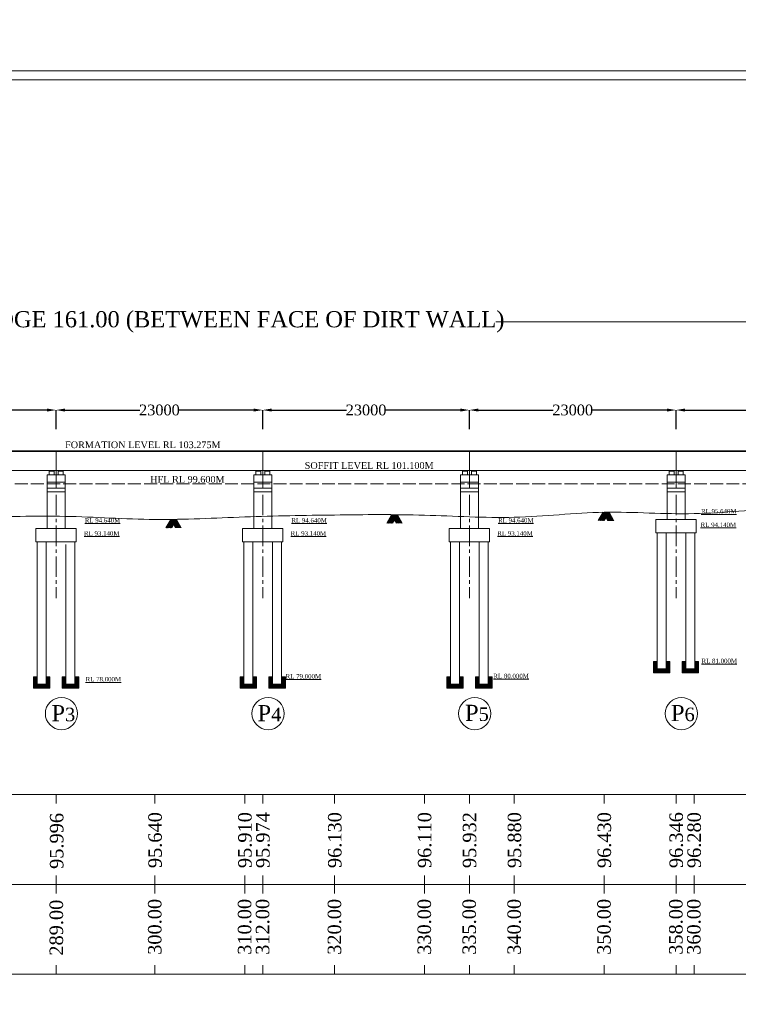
# Model space of a CAD drawing. Header units: millimetres. Extents: x -20950785 to 389010297, y -11535949 to 14056629.
# Tile 285 of 654: x 13468302 to 13548281, y -376537 to -266919. Entities that reach past the tile are written whole.
import ezdxf

# ---------------------------------------------------------------- set-up
doc = ezdxf.new("R2010")
doc.units = ezdxf.units.MM
doc.header["$LTSCALE"] = 60
doc.header["$MEASUREMENT"] = 0
doc.linetypes.add('ACAD_ISO02W100', pattern=[15, 12, -3])
doc.linetypes.add('CENTER2', pattern=[28.575, 19.05, -3.175, 3.175, -3.175])
doc.dimstyles.get("Standard").update_dxf_attribs({"dimtxt": 400, "dimasz": 215, "dimexe": 0.18, "dimexo": 0.0625, "dimgap": 0.09, "dimtad": 0, "dimtih": 1, "dimtoh": 1, "dimdec": 0, "dimzin": 4, "dimdsep": 46, "dimtxsty": 'Standard', "dimblk": 'OPEN90', "dimcen": 0, "dimadec": 0, "dimazin": 1, "dimtfac": 1, "dimtdec": 0, "dimtix": 1, "dimtofl": 0, "dimtmove": 0, "dimatfit": 3, "dimldrblk": 'OPEN30', "dimfxl": 1, "dimtolj": 1, "dimtzin": 0, "dimarcsym": 0})

# ---------------------------------------------------------------- blocks, each defined once
blk = doc.blocks.new('*D2091')
at = {"color": 0, "linetype": 'Continuous', "lineweight": -2, "ltscale": 2, "transparency": 16777216}
for p, q in [((13403353, -312496), (13403353, -300558)), ((13564353, -312741), (13564353, -300558))]:
    blk.add_line(p, q, dxfattribs=at)
at = {"color": 0, "linetype": 'Continuous', "lineweight": 0, "ltscale": 2, "transparency": 16777216}
for p, q in [((13405353, -300558), (13446396, -300558)), ((13562353, -300558), (13521309, -300558))]:
    blk.add_line(p, q, dxfattribs=at)
at = {"color": 0, "linetype": 'Continuous', "lineweight": 9, "ltscale": 2, "transparency": 16777216}
for points in [[(13405353, -300225), (13405353, -300892), (13403353, -300558)], [(13562353, -300225), (13562353, -300892), (13564353, -300558)]]:
    blk.add_solid(points, dxfattribs=at)
at = {"layer": 'Defpoints', "color": 0, "linetype": 'Continuous', "lineweight": 9, "ltscale": 2, "transparency": 16777216}
for p in [(13564353, -300558), (13403353, -312496), (13564353, -312741)]:
    blk.add_point(p, dxfattribs=at)
at = {"color": 0, "linetype": 'Continuous', "lineweight": 9, "ltscale": 2, "transparency": 16777216, "insert": (13483853, -300558), "char_height": 2000, "attachment_point": 5}
blk.add_mtext('\\A1;{\\fTimes New Roman|b0|i0|c0|p18;\\H0.9x;\\C256;LENGTH OF BRIDGE 161.00 (BETWEEN FACE OF DIRT WALL)}', dxfattribs=at)
blk = doc.blocks.new('*D2094')
at = {"color": 0, "linetype": 'Continuous', "lineweight": -2, "ltscale": 2, "transparency": 16777216}
for p, q in [((13449353, -312496), (13449353, -310378)), ((13450353, -310378), (13458688, -310378)), ((13471353, -310378), (13463017, -310378)), ((13472353, -311845), (13472353, -310378))]:
    blk.add_line(p, q, dxfattribs=at)
at = {"color": 0, "linetype": 'Continuous', "lineweight": 9, "ltscale": 2, "transparency": 16777216}
for points in [[(13450353, -310212), (13450353, -310545), (13449353, -310378)], [(13471353, -310212), (13471353, -310545), (13472353, -310378)]]:
    blk.add_solid(points, dxfattribs=at)
at = {"layer": 'Defpoints', "color": 0, "linetype": 'Continuous', "lineweight": 9, "ltscale": 2, "transparency": 16777216}
for p in [(13472353, -310378), (13472353, -311845), (13449353, -312496)]:
    blk.add_point(p, dxfattribs=at)
at = {"color": 0, "linetype": 'Continuous', "lineweight": 9, "ltscale": 2, "transparency": 16777216, "insert": (13460853, -310378), "char_height": 1000, "attachment_point": 5}
blk.add_mtext('\\A1;{\\fTimes New Roman|b0|i0|c0|p18;\\H1.2x;\\C256;23000 }', dxfattribs=at)
blk = doc.blocks.new('*D2095')
at = {"color": 0, "linetype": 'Continuous', "lineweight": -2, "ltscale": 2, "transparency": 16777216}
for p, q in [((13472353, -312496), (13472353, -310378)), ((13473353, -310378), (13481688, -310378)), ((13494353, -310378), (13486017, -310378)), ((13495353, -311845), (13495353, -310378))]:
    blk.add_line(p, q, dxfattribs=at)
at = {"color": 0, "linetype": 'Continuous', "lineweight": 9, "ltscale": 2, "transparency": 16777216}
for points in [[(13473353, -310212), (13473353, -310545), (13472353, -310378)], [(13494353, -310212), (13494353, -310545), (13495353, -310378)]]:
    blk.add_solid(points, dxfattribs=at)
at = {"layer": 'Defpoints', "color": 0, "linetype": 'Continuous', "lineweight": 9, "ltscale": 2, "transparency": 16777216}
for p in [(13495353, -310378), (13495353, -311845), (13472353, -312496)]:
    blk.add_point(p, dxfattribs=at)
at = {"color": 0, "linetype": 'Continuous', "lineweight": 9, "ltscale": 2, "transparency": 16777216, "insert": (13483853, -310378), "char_height": 1000, "attachment_point": 5}
blk.add_mtext('\\A1;{\\fTimes New Roman|b0|i0|c0|p18;\\H1.2x;\\C256;23000 }', dxfattribs=at)
blk = doc.blocks.new('*D2096')
at = {"color": 0, "linetype": 'Continuous', "lineweight": -2, "ltscale": 2, "transparency": 16777216}
for p, q in [((13495353, -312496), (13495353, -310378)), ((13496353, -310378), (13504688, -310378)), ((13517353, -310378), (13509017, -310378)), ((13518353, -311845), (13518353, -310378))]:
    blk.add_line(p, q, dxfattribs=at)
at = {"color": 0, "linetype": 'Continuous', "lineweight": 9, "ltscale": 2, "transparency": 16777216}
for points in [[(13496353, -310212), (13496353, -310545), (13495353, -310378)], [(13517353, -310212), (13517353, -310545), (13518353, -310378)]]:
    blk.add_solid(points, dxfattribs=at)
at = {"layer": 'Defpoints', "color": 0, "linetype": 'Continuous', "lineweight": 9, "ltscale": 2, "transparency": 16777216}
for p in [(13518353, -310378), (13518353, -311845), (13495353, -312496)]:
    blk.add_point(p, dxfattribs=at)
at = {"color": 0, "linetype": 'Continuous', "lineweight": 9, "ltscale": 2, "transparency": 16777216, "insert": (13506853, -310378), "char_height": 1000, "attachment_point": 5}
blk.add_mtext('\\A1;{\\fTimes New Roman|b0|i0|c0|p18;\\H1.2x;\\C256;23000 }', dxfattribs=at)
blk = doc.blocks.new('*D2097')
at = {"color": 0, "linetype": 'Continuous', "lineweight": -2, "ltscale": 2, "transparency": 16777216}
for p, q in [((13518353, -312496), (13518353, -310378)), ((13519353, -310378), (13527688, -310378)), ((13540353, -310378), (13532017, -310378)), ((13541353, -311845), (13541353, -310378))]:
    blk.add_line(p, q, dxfattribs=at)
at = {"color": 0, "linetype": 'Continuous', "lineweight": 9, "ltscale": 2, "transparency": 16777216}
for points in [[(13519353, -310212), (13519353, -310545), (13518353, -310378)], [(13540353, -310212), (13540353, -310545), (13541353, -310378)]]:
    blk.add_solid(points, dxfattribs=at)
at = {"layer": 'Defpoints', "color": 0, "linetype": 'Continuous', "lineweight": 9, "ltscale": 2, "transparency": 16777216}
for p in [(13541353, -310378), (13541353, -311845), (13518353, -312496)]:
    blk.add_point(p, dxfattribs=at)
at = {"color": 0, "linetype": 'Continuous', "lineweight": 9, "ltscale": 2, "transparency": 16777216, "insert": (13529853, -310378), "char_height": 1000, "attachment_point": 5}
blk.add_mtext('\\A1;{\\fTimes New Roman|b0|i0|c0|p18;\\H1.2x;\\C256;23000 }', dxfattribs=at)
blk = doc.blocks.new('*D2098')
at = {"color": 0, "linetype": 'Continuous', "lineweight": -2, "ltscale": 2, "transparency": 16777216}
for p, q in [((13541353, -312496), (13541353, -310378)), ((13542353, -310378), (13550688, -310378)), ((13563353, -310378), (13555017, -310378)), ((13564353, -311845), (13564353, -310378))]:
    blk.add_line(p, q, dxfattribs=at)
at = {"color": 0, "linetype": 'Continuous', "lineweight": 9, "ltscale": 2, "transparency": 16777216}
for points in [[(13542353, -310212), (13542353, -310545), (13541353, -310378)], [(13563353, -310212), (13563353, -310545), (13564353, -310378)]]:
    blk.add_solid(points, dxfattribs=at)
at = {"layer": 'Defpoints', "color": 0, "linetype": 'Continuous', "lineweight": 9, "ltscale": 2, "transparency": 16777216}
for p in [(13564353, -310378), (13564353, -311845), (13541353, -312496)]:
    blk.add_point(p, dxfattribs=at)
at = {"color": 0, "linetype": 'Continuous', "lineweight": 9, "ltscale": 2, "transparency": 16777216, "insert": (13552853, -310378), "char_height": 1000, "attachment_point": 5}
blk.add_mtext('\\A1;{\\fTimes New Roman|b0|i0|c0|p18;\\H1.2x;\\C256;23000 }', dxfattribs=at)

msp = doc.modelspace()

# ---------------------------------------------------------------- hatches: boundary and pattern name
at = {"linetype": 'Continuous', "lineweight": 9, "ltscale": 2}
h = msp.add_hatch(dxfattribs=at)
h.set_pattern_fill('ANSI31')
h.set_pattern_definition([(45, (3124237.55397, 750314.4609), (-0.0883883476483, 0.0883883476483), [])])
h.paths.add_polyline_path([(13472027.55, -317092.47), (13471677.55, -317092.47), (13471677.55, -317172.47), (13472027.55, -317172.47)])
h = msp.add_hatch(dxfattribs=at)
h.set_pattern_fill('ANSI31')
h.set_pattern_definition([(45, (3125237.55397, 750314.4609), (-0.0883883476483, 0.0883883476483), [])])
h.paths.add_polyline_path([(13473027.55, -317092.47), (13472677.55, -317092.47), (13472677.55, -317172.47), (13473027.55, -317172.47)])
h = msp.add_hatch(dxfattribs=at)
h.set_pattern_fill('ANSI31')
h.set_pattern_definition([(45, (3147237.55397, 750314.4609), (-0.0883883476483, 0.0883883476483), [])])
h.paths.add_polyline_path([(13495027.55, -317092.47), (13494677.55, -317092.47), (13494677.55, -317172.47), (13495027.55, -317172.47)])
h = msp.add_hatch(dxfattribs=at)
h.set_pattern_fill('ANSI31')
h.set_pattern_definition([(45, (3148237.55397, 750314.4609), (-0.0883883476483, 0.0883883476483), [])])
h.paths.add_polyline_path([(13496027.55, -317092.47), (13495677.55, -317092.47), (13495677.55, -317172.47), (13496027.55, -317172.47)])
h = msp.add_hatch(dxfattribs=at)
h.set_pattern_fill('ANSI31')
h.set_pattern_definition([(45, (3170237.55397, 750314.4609), (-0.0883883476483, 0.0883883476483), [])])
h.paths.add_polyline_path([(13518027.55, -317092.47), (13517677.55, -317092.47), (13517677.55, -317172.47), (13518027.55, -317172.47)])
h = msp.add_hatch(dxfattribs=at)
h.set_pattern_fill('ANSI31')
h.set_pattern_definition([(45, (3171237.55397, 750314.4609), (-0.0883883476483, 0.0883883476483), [])])
h.paths.add_polyline_path([(13519027.55, -317092.47), (13518677.55, -317092.47), (13518677.55, -317172.47), (13519027.55, -317172.47)])
h = msp.add_hatch(dxfattribs=at)
h.set_pattern_fill('ANSI31')
h.set_pattern_definition([(45, (3193237.55397, 750314.4609), (-0.0883883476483, 0.0883883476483), [])])
h.paths.add_polyline_path([(13541027.55, -317092.47), (13540677.55, -317092.47), (13540677.55, -317172.47), (13541027.55, -317172.47)])
h = msp.add_hatch(dxfattribs=at)
h.set_pattern_fill('ANSI31')
h.set_pattern_definition([(45, (3194237.55397, 750314.4609), (-0.0883883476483, 0.0883883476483), [])])
h.paths.add_polyline_path([(13542027.55, -317092.47), (13541677.55, -317092.47), (13541677.55, -317172.47), (13542027.55, -317172.47)])
h = msp.add_hatch(dxfattribs=at)
h.set_pattern_fill('GOST_GROUND', scale=8.333333)
h.set_pattern_definition([(45, (7939250.285, -161826.284), (117.8511297, 0), [166.666666]), (45, (7939275.285, -161826.284), (117.8511297, 0), [166.666666]), (45, (7939300.285, -161826.284), (117.8511297, 0), [166.666666])])
h.paths.add_polyline_path([(13539252.55, -338377.5), (13538835.89, -338377.5), (13538835.89, -339627.5), (13540669.22, -339627.5), (13540669.22, -338377.5), (13540252.55, -338377.5), (13540252.55, -339210.83), (13539252.55, -339210.83)])
h = msp.add_hatch(dxfattribs=at)
h.set_pattern_fill('GOST_GROUND', scale=8.333333)
h.set_pattern_definition([(45, (7942450.285, -161826.284), (117.8511297, 0), [166.666666]), (45, (7942475.285, -161826.284), (117.8511297, 0), [166.666666]), (45, (7942500.285, -161826.284), (117.8511297, 0), [166.666666])])
h.paths.add_polyline_path([(13542452.55, -338377.5), (13542035.89, -338377.5), (13542035.89, -339627.5), (13543869.22, -339627.5), (13543869.22, -338377.5), (13543452.55, -338377.5), (13543452.55, -339210.83), (13542452.55, -339210.83)])
h = msp.add_hatch(dxfattribs=at)
h.set_pattern_fill('GOST_GROUND', scale=8.333333)
h.set_pattern_definition([(45, (7870250.285, -163526.284), (117.8511297, 0), [166.666666]), (45, (7870275.285, -163526.284), (117.8511297, 0), [166.666666]), (45, (7870300.285, -163526.284), (117.8511297, 0), [166.666666])])
h.paths.add_polyline_path([(13470252.55, -340077.5), (13469835.89, -340077.5), (13469835.89, -341327.5), (13471669.22, -341327.5), (13471669.22, -340077.5), (13471252.55, -340077.5), (13471252.55, -340910.83), (13470252.55, -340910.83)])
h = msp.add_hatch(dxfattribs=at)
h.set_pattern_fill('GOST_GROUND', scale=8.333333)
h.set_pattern_definition([(45, (7873450.285, -163526.284), (117.8511297, 0), [166.666666]), (45, (7873475.285, -163526.284), (117.8511297, 0), [166.666666]), (45, (7873500.285, -163526.284), (117.8511297, 0), [166.666666])])
h.paths.add_polyline_path([(13473452.55, -340077.5), (13473035.89, -340077.5), (13473035.89, -341327.5), (13474869.22, -341327.5), (13474869.22, -340077.5), (13474452.55, -340077.5), (13474452.55, -340910.83), (13473452.55, -340910.83)])
h = msp.add_hatch(dxfattribs=at)
h.set_pattern_fill('GOST_GROUND', scale=8.333333)
h.set_pattern_definition([(45, (7893250.285, -163526.284), (117.8511297, 0), [166.666666]), (45, (7893275.285, -163526.284), (117.8511297, 0), [166.666666]), (45, (7893300.285, -163526.284), (117.8511297, 0), [166.666666])])
h.paths.add_polyline_path([(13493252.55, -340077.5), (13492835.89, -340077.5), (13492835.89, -341327.5), (13494669.22, -341327.5), (13494669.22, -340077.5), (13494252.55, -340077.5), (13494252.55, -340910.83), (13493252.55, -340910.83)])
h = msp.add_hatch(dxfattribs=at)
h.set_pattern_fill('GOST_GROUND', scale=8.333333)
h.set_pattern_definition([(45, (7896450.285, -163526.284), (117.8511297, 0), [166.666666]), (45, (7896475.285, -163526.284), (117.8511297, 0), [166.666666]), (45, (7896500.285, -163526.284), (117.8511297, 0), [166.666666])])
h.paths.add_polyline_path([(13496452.55, -340077.5), (13496035.89, -340077.5), (13496035.89, -341327.5), (13497869.22, -341327.5), (13497869.22, -340077.5), (13497452.55, -340077.5), (13497452.55, -340910.83), (13496452.55, -340910.83)])
h = msp.add_hatch(dxfattribs=at)
h.set_pattern_fill('GOST_GROUND', scale=8.333333)
h.set_pattern_definition([(45, (7916250.285, -163526.284), (117.8511297, 0), [166.666666]), (45, (7916275.285, -163526.284), (117.8511297, 0), [166.666666]), (45, (7916300.285, -163526.284), (117.8511297, 0), [166.666666])])
h.paths.add_polyline_path([(13516252.55, -340077.5), (13515835.89, -340077.5), (13515835.89, -341327.5), (13517669.22, -341327.5), (13517669.22, -340077.5), (13517252.55, -340077.5), (13517252.55, -340910.83), (13516252.55, -340910.83)])
h = msp.add_hatch(dxfattribs=at)
h.set_pattern_fill('GOST_GROUND', scale=8.333333)
h.set_pattern_definition([(45, (7919450.285, -163526.284), (117.8511297, 0), [166.666666]), (45, (7919475.285, -163526.284), (117.8511297, 0), [166.666666]), (45, (7919500.285, -163526.284), (117.8511297, 0), [166.666666])])
h.paths.add_polyline_path([(13519452.55, -340077.5), (13519035.89, -340077.5), (13519035.89, -341327.5), (13520869.22, -341327.5), (13520869.22, -340077.5), (13520452.55, -340077.5), (13520452.55, -340910.83), (13519452.55, -340910.83)])

# ---------------------------------------------------------------- linework, layer by layer
at = {"color": 7, "linetype": 'Continuous', "lineweight": 9, "ltscale": 2}
for p, q in [((13363352.55, -314917.47), (13603352.55, -314917.47)), ((13363352.55, -314992.47), (13603352.55, -314992.47)), ((13472332.55, -314992.47), (13472332.55, -314917.47)), ((13472352.55, -314992.47), (13472352.55, -314917.47)), ((13472352.55, -317092.47), (13472352.55, -314992.47)), ((13472372.55, -314992.47), (13472372.55, -314917.47)), ((13495332.55, -314992.47), (13495332.55, -314917.47)), ((13495352.55, -314992.47), (13495352.55, -314917.47)), ((13495352.55, -317092.47), (13495352.55, -314992.47)), ((13495372.55, -314992.47), (13495372.55, -314917.47)), ((13518332.55, -314992.47), (13518332.55, -314917.47)), ((13518352.55, -314992.47), (13518352.55, -314917.47)), ((13518352.55, -317092.47), (13518352.55, -314992.47)), ((13518372.55, -314992.47), (13518372.55, -314917.47)), ((13541332.55, -314992.47), (13541332.55, -314917.47)), ((13541352.55, -314992.47), (13541352.55, -314917.47)), ((13541352.55, -317092.47), (13541352.55, -314992.47)), ((13541372.55, -314992.47), (13541372.55, -314917.47)), ((13363352.55, -317092.47), (13603352.55, -317092.47)), ((13471577.55, -317172.47), (13472127.55, -317172.47)), ((13471677.55, -317172.47), (13471677.55, -317092.47)), ((13471677.55, -317092.47), (13472027.55, -317092.47)), ((13472577.55, -317172.47), (13473127.55, -317172.47)), ((13472677.55, -317172.47), (13472677.55, -317092.47)), ((13472677.55, -317092.47), (13473027.55, -317092.47)), ((13494577.55, -317172.47), (13495127.55, -317172.47)), ((13494677.55, -317172.47), (13494677.55, -317092.47)), ((13494677.55, -317092.47), (13495027.55, -317092.47)), ((13495577.55, -317172.47), (13496127.55, -317172.47)), ((13495677.55, -317172.47), (13495677.55, -317092.47)), ((13495677.55, -317092.47), (13496027.55, -317092.47)), ((13517577.55, -317172.47), (13518127.55, -317172.47)), ((13517677.55, -317172.47), (13517677.55, -317092.47)), ((13517677.55, -317092.47), (13518027.55, -317092.47)), ((13518577.55, -317172.47), (13519127.55, -317172.47)), ((13518677.55, -317172.47), (13518677.55, -317092.47)), ((13518677.55, -317092.47), (13519027.55, -317092.47)), ((13540577.55, -317172.47), (13541127.55, -317172.47)), ((13540677.55, -317172.47), (13540677.55, -317092.47)), ((13540677.55, -317092.47), (13541027.55, -317092.47)), ((13541577.55, -317172.47), (13542127.55, -317172.47)), ((13541677.55, -317172.47), (13541677.55, -317092.47)), ((13541677.55, -317092.47), (13542027.55, -317092.47)), ((13471352.55, -323552.47), (13471352.55, -319092.47)), ((13473352.55, -323552.47), (13473352.55, -319092.47)), ((13494352.55, -323552.47), (13494352.55, -319092.47)), ((13496352.55, -323552.47), (13496352.55, -319092.47)), ((13517352.55, -323552.47), (13517352.55, -319092.47)), ((13519352.55, -323552.47), (13519352.55, -319092.47)), ((13540352.55, -322552.47), (13540352.55, -319092.47)), ((13542352.55, -322552.47), (13542352.55, -319092.47)), ((13539102.55, -322552.47), (13543602.55, -322552.47)), ((13539102.55, -322552.47), (13539102.55, -324052.47)), ((13543602.55, -322552.47), (13543602.55, -324052.47)), ((13470102.55, -323552.47), (13474602.55, -323552.47)), ((13493102.55, -323552.47), (13497602.55, -323552.47)), ((13516102.55, -323552.47), (13520602.55, -323552.47)), ((13539102.55, -324052.47), (13543602.55, -324052.47)), ((13470102.55, -325052.47), (13474602.55, -325052.47)), ((13493102.55, -325052.47), (13497602.55, -325052.47)), ((13516102.55, -325052.47), (13520602.55, -325052.47)), ((13538835.89, -339627.5), (13538835.89, -338377.5)), ((13539252.55, -338377.5), (13538835.89, -338377.5)), ((13540669.22, -338377.5), (13540252.55, -338377.5)), ((13540669.22, -339627.5), (13540669.22, -338377.5)), ((13542035.89, -339627.5), (13542035.89, -338377.5)), ((13542452.55, -338377.5), (13542035.89, -338377.5)), ((13543869.22, -338377.5), (13543452.55, -338377.5)), ((13543869.22, -339627.5), (13543869.22, -338377.5)), ((13538835.89, -339627.5), (13540669.22, -339627.5)), ((13539252.55, -339192.47), (13540252.55, -339192.47)), ((13542035.89, -339627.5), (13543869.22, -339627.5)), ((13542452.55, -339192.47), (13543452.55, -339192.47)), ((13469835.89, -341327.5), (13469835.89, -340077.5)), ((13470252.55, -340077.5), (13469835.89, -340077.5)), ((13470252.55, -340892.47), (13471252.55, -340892.47)), ((13471669.22, -340077.5), (13471252.55, -340077.5)), ((13471669.22, -341327.5), (13471669.22, -340077.5)), ((13473035.89, -341327.5), (13473035.89, -340077.5)), ((13473452.55, -340077.5), (13473035.89, -340077.5)), ((13473452.55, -340892.47), (13474452.55, -340892.47)), ((13474869.22, -340077.5), (13474452.55, -340077.5)), ((13474869.22, -341327.5), (13474869.22, -340077.5)), ((13492835.89, -341327.5), (13492835.89, -340077.5)), ((13493252.55, -340077.5), (13492835.89, -340077.5)), ((13493252.55, -340892.47), (13494252.55, -340892.47)), ((13494669.22, -340077.5), (13494252.55, -340077.5)), ((13494669.22, -341327.5), (13494669.22, -340077.5)), ((13496035.89, -341327.5), (13496035.89, -340077.5)), ((13496452.55, -340077.5), (13496035.89, -340077.5)), ((13496452.55, -340892.47), (13497452.55, -340892.47)), ((13497869.22, -340077.5), (13497452.55, -340077.5)), ((13497869.22, -341327.5), (13497869.22, -340077.5)), ((13515835.89, -341327.5), (13515835.89, -340077.5)), ((13516252.55, -340077.5), (13515835.89, -340077.5)), ((13516252.55, -340892.47), (13517252.55, -340892.47)), ((13517669.22, -340077.5), (13517252.55, -340077.5)), ((13517669.22, -341327.5), (13517669.22, -340077.5)), ((13519035.89, -341327.5), (13519035.89, -340077.5)), ((13519452.55, -340077.5), (13519035.89, -340077.5)), ((13519452.55, -340892.47), (13520452.55, -340892.47)), ((13520869.22, -340077.5), (13520452.55, -340077.5)), ((13520869.22, -341327.5), (13520869.22, -340077.5)), ((13469835.89, -341327.5), (13471669.22, -341327.5)), ((13473035.89, -341327.5), (13474869.22, -341327.5)), ((13492835.89, -341327.5), (13494669.22, -341327.5)), ((13496035.89, -341327.5), (13497869.22, -341327.5)), ((13515835.89, -341327.5), (13517669.22, -341327.5)), ((13519035.89, -341327.5), (13520869.22, -341327.5)), ((13463352.55, -353192.47), (13483352.55, -353192.47)), ((13472352.55, -353192.47), (13472352.55, -354192.47)), ((13483352.55, -353192.47), (13503352.55, -353192.47)), ((13483352.55, -353192.47), (13483352.55, -354192.47)), ((13493352.55, -353192.47), (13493352.55, -354192.47)), ((13495352.55, -353192.47), (13495352.55, -354192.47)), ((13503352.55, -353192.47), (13523352.55, -353192.47)), ((13503352.55, -353192.47), (13503352.55, -354192.47)), ((13513352.55, -353192.47), (13513352.55, -354192.47)), ((13518352.55, -353192.47), (13518352.55, -354192.47)), ((13523352.55, -353192.47), (13543352.55, -353192.47)), ((13523352.55, -353192.47), (13523352.55, -354192.47)), ((13533352.55, -353192.47), (13533352.55, -354192.47)), ((13541352.55, -353192.47), (13541352.55, -354192.47)), ((13543352.55, -353192.47), (13543352.55, -354192.47)), ((13543352.55, -353192.47), (13563352.55, -353192.47)), ((13472352.55, -362192.47), (13472352.55, -364192.47)), ((13483352.55, -362192.47), (13483352.55, -364192.47)), ((13493352.55, -362192.47), (13493352.55, -364192.47)), ((13495352.55, -362192.47), (13495352.55, -364192.47)), ((13503352.55, -362192.47), (13503352.55, -364192.47)), ((13513352.55, -362192.47), (13513352.55, -364192.47)), ((13518352.55, -362192.47), (13518352.55, -364192.47)), ((13523352.55, -362192.47), (13523352.55, -364192.47)), ((13533352.55, -362192.47), (13533352.55, -364192.47)), ((13541352.55, -362192.47), (13541352.55, -364192.47)), ((13543352.55, -362192.47), (13543352.55, -364192.47)), ((13383352.55, -363192.47), (13583352.55, -363192.47)), ((13472352.55, -372192.47), (13472352.55, -373192.47)), ((13483352.55, -372192.47), (13483352.55, -373192.47)), ((13493352.55, -372192.47), (13493352.55, -373192.47)), ((13495352.55, -372192.47), (13495352.55, -373192.47)), ((13503352.55, -372192.47), (13503352.55, -373192.47)), ((13513352.55, -372192.47), (13513352.55, -373192.47)), ((13518352.55, -372192.47), (13518352.55, -373192.47)), ((13523352.55, -372192.47), (13523352.55, -373192.47)), ((13533352.55, -372192.47), (13533352.55, -373192.47)), ((13541352.55, -372192.47), (13541352.55, -373192.47)), ((13543352.55, -372192.47), (13543352.55, -373192.47)), ((13483352.55, -373192.47), (13463352.55, -373192.47)), ((13503352.55, -373192.47), (13483352.55, -373192.47)), ((13523352.55, -373192.47), (13503352.55, -373192.47)), ((13543352.55, -373192.47), (13523352.55, -373192.47)), ((13563352.55, -373192.47), (13543352.55, -373192.47))]:
    msp.add_line(p, q, dxfattribs=at)
at = {"linetype": 'Continuous', "lineweight": 9}
for p, q in [((13471352.55, -317592.47), (13473352.55, -317592.47)), ((13471352.55, -319092.47), (13471352.55, -317592.47)), ((13471577.55, -317592.47), (13471577.55, -317172.47)), ((13472027.55, -317172.47), (13472027.55, -317092.47)), ((13472127.55, -317592.47), (13472127.55, -317172.47)), ((13472577.55, -317592.47), (13472577.55, -317172.47)), ((13473027.55, -317172.47), (13473027.55, -317092.47)), ((13473127.55, -317592.47), (13473127.55, -317172.47)), ((13473352.55, -319092.47), (13473352.55, -317592.47)), ((13494352.55, -317592.47), (13496352.55, -317592.47)), ((13494352.55, -319092.47), (13494352.55, -317592.47)), ((13494577.55, -317592.47), (13494577.55, -317172.47)), ((13495027.55, -317172.47), (13495027.55, -317092.47)), ((13495127.55, -317592.47), (13495127.55, -317172.47)), ((13495577.55, -317592.47), (13495577.55, -317172.47)), ((13496027.55, -317172.47), (13496027.55, -317092.47)), ((13496127.55, -317592.47), (13496127.55, -317172.47)), ((13496352.55, -319092.47), (13496352.55, -317592.47)), ((13517352.55, -317592.47), (13519352.55, -317592.47)), ((13517352.55, -319092.47), (13517352.55, -317592.47)), ((13517577.55, -317592.47), (13517577.55, -317172.47)), ((13517577.55, -317592.47), (13517577.55, -317331.41)), ((13518027.55, -317172.47), (13518027.55, -317092.47)), ((13518127.55, -317592.47), (13518127.55, -317172.47)), ((13518577.55, -317592.47), (13518577.55, -317172.47)), ((13519027.55, -317172.47), (13519027.55, -317092.47)), ((13519127.55, -317592.47), (13519127.55, -317172.47)), ((13519352.55, -319092.47), (13519352.55, -317592.47)), ((13540352.55, -317592.47), (13542352.55, -317592.47)), ((13540352.55, -319092.47), (13540352.55, -317592.47)), ((13540577.55, -317592.47), (13540577.55, -317172.47)), ((13540577.55, -317592.47), (13540577.55, -317331.41)), ((13541027.55, -317172.47), (13541027.55, -317092.47)), ((13541127.55, -317592.47), (13541127.55, -317172.47)), ((13541577.55, -317592.47), (13541577.55, -317172.47)), ((13542027.55, -317172.47), (13542027.55, -317092.47)), ((13542127.55, -317592.47), (13542127.55, -317172.47)), ((13542352.55, -319092.47), (13542352.55, -317592.47)), ((13471352.55, -318392.47), (13473352.55, -318392.47)), ((13494352.55, -318392.47), (13496352.55, -318392.47)), ((13517352.55, -318392.47), (13519352.55, -318392.47)), ((13540352.55, -318392.47), (13542352.55, -318392.47)), ((13471352.55, -319092.47), (13473352.55, -319092.47)), ((13471352.55, -319492.47), (13473352.55, -319492.47)), ((13494352.55, -319092.47), (13496352.55, -319092.47)), ((13494352.55, -319492.47), (13496352.55, -319492.47)), ((13517352.55, -319092.47), (13519352.55, -319092.47)), ((13517352.55, -319492.47), (13519352.55, -319492.47)), ((13540352.55, -319092.47), (13542352.55, -319092.47)), ((13540352.55, -319492.47), (13542352.55, -319492.47)), ((13470102.55, -325052.47), (13470102.55, -323552.47)), ((13474602.55, -325052.47), (13474602.55, -323552.47)), ((13493102.55, -325052.47), (13493102.55, -323552.47)), ((13497602.55, -325052.47), (13497602.55, -323552.47)), ((13516102.55, -325052.47), (13516102.55, -323552.47)), ((13520602.55, -325052.47), (13520602.55, -323552.47)), ((13539252.55, -339192.47), (13539252.55, -324052.47)), ((13540252.55, -339192.47), (13540252.55, -324052.47)), ((13542452.55, -339192.47), (13542452.55, -324052.47)), ((13543452.55, -339192.47), (13543452.55, -324052.47)), ((13470252.55, -340892.47), (13470252.55, -325052.47)), ((13471252.55, -340892.47), (13471252.55, -325052.47)), ((13473452.55, -340892.47), (13473452.55, -325352.47)), ((13474452.55, -340892.47), (13474452.55, -325052.47)), ((13493252.55, -340892.47), (13493252.55, -325052.47)), ((13494252.55, -340892.47), (13494252.55, -325052.47)), ((13496452.55, -340892.47), (13496452.55, -325052.47)), ((13497452.55, -340892.47), (13497452.55, -325052.47)), ((13516252.55, -340892.47), (13516252.55, -325052.47)), ((13517252.55, -340892.47), (13517252.55, -325052.47)), ((13519452.55, -340892.47), (13519452.55, -325052.47)), ((13520452.55, -340892.47), (13520452.55, -325052.47))]:
    msp.add_line(p, q, dxfattribs=at)
at = {"linetype": 'CENTER2', "lineweight": 9, "ltscale": 2}
for p, q in [((13472352.55, -317092.47), (13472352.55, -319092.47)), ((13495352.55, -317092.47), (13495352.55, -319092.47)), ((13518352.55, -317092.47), (13518352.55, -319092.47)), ((13541352.55, -317092.47), (13541352.55, -319092.47)), ((13472352.55, -319807.49), (13472352.55, -331322.27)), ((13495352.55, -319807.49), (13495352.55, -331322.27)), ((13518352.55, -319807.49), (13518352.55, -331322.27)), ((13541352.55, -319807.49), (13541352.55, -331322.27))]:
    msp.add_line(p, q, dxfattribs=at)
at = {"color": 7, "linetype": 'ACAD_ISO02W100', "lineweight": 9, "ltscale": 2}
msp.add_line((13363352.55, -318592.47), (13603352.55, -318592.47), dxfattribs=at)
at = {"linetype": 'Continuous', "lineweight": 9, "ltscale": 2}
for p, q in [((13470252.55, -340892.47), (13470252.55, -340027.59)), ((13493252.55, -340892.47), (13493252.55, -340027.59)), ((13516252.55, -340892.47), (13516252.55, -340027.59))]:
    msp.add_line(p, q, dxfattribs=at)
at = {"color": 7, "linetype": 'Continuous', "lineweight": 9, "ltscale": 2}
for points in [[(13334596.5, -272601.24), (13673405.36, -272601.24), (13673405.36, -510647.45), (13334596.5, -510647.45)], [(13335596.5, -273601.24), (13672405.36, -273601.24), (13672405.36, -509647.45), (13335596.5, -509647.45)]]:
    msp.add_lwpolyline(points, close=True, dxfattribs=at)
for points in [[(13509152.05, -322952.78), (13509697.39, -322024.93), (13510220.62, -322967.51)], [(13509208.53, -322952.78), (13509753.87, -322024.93), (13510277.1, -322967.51)], [(13509273.77, -322952.78), (13509819.11, -322024.93), (13510342.35, -322967.51)], [(13509344.46, -322952.78), (13509889.8, -322024.93), (13510413.03, -322967.51)], [(13509413.33, -322952.78), (13509958.67, -322024.93), (13510481.9, -322967.51)], [(13509476.77, -322952.78), (13510022.11, -322024.93), (13510545.34, -322967.51)], [(13509551.08, -322952.78), (13510096.42, -322024.93), (13510619.65, -322967.51)], [(13509607.26, -322952.78), (13510152.6, -322024.93), (13510675.84, -322967.51)], [(13509681.57, -322952.78), (13510226.91, -322024.93), (13510750.15, -322967.51)], [(13509746.82, -322952.78), (13510292.16, -322024.93), (13510815.39, -322967.51)], [(13509808.44, -322952.78), (13510353.78, -322024.93), (13510877.02, -322967.51)], [(13532692.21, -322686.89), (13533237.55, -321759.03), (13533760.78, -322701.61)], [(13532748.69, -322686.89), (13533294.03, -321759.03), (13533817.26, -322701.61)], [(13532813.94, -322686.89), (13533359.28, -321759.03), (13533882.51, -322701.61)], [(13532884.62, -322686.89), (13533429.96, -321759.03), (13533953.19, -322701.61)], [(13532953.49, -322686.89), (13533498.83, -321759.03), (13534022.06, -322701.61)], [(13533016.93, -322686.89), (13533562.27, -321759.03), (13534085.5, -322701.61)], [(13533091.24, -322686.89), (13533636.58, -321759.03), (13534159.81, -322701.61)], [(13533147.43, -322686.89), (13533692.77, -321759.03), (13534216, -322701.61)], [(13533221.74, -322686.89), (13533767.08, -321759.03), (13534290.31, -322701.61)], [(13533286.98, -322686.89), (13533832.32, -321759.03), (13534355.56, -322701.61)], [(13533348.61, -322686.89), (13533893.95, -321759.03), (13534417.18, -322701.61)], [(13484560.28, -323474.06), (13485105.62, -322546.2), (13485628.85, -323488.79)], [(13484616.75, -323474.06), (13485162.09, -322546.2), (13485685.32, -323488.79)], [(13484682, -323474.06), (13485227.34, -322546.2), (13485750.57, -323488.79)], [(13484752.68, -323474.06), (13485298.02, -322546.2), (13485821.26, -323488.79)], [(13484821.56, -323474.06), (13485366.9, -322546.2), (13485890.13, -323488.79)], [(13484884.99, -323474.06), (13485430.33, -322546.2), (13485953.56, -323488.79)], [(13484959.31, -323474.06), (13485504.65, -322546.2), (13486027.88, -323488.79)], [(13485015.49, -323474.06), (13485560.83, -322546.2), (13486084.06, -323488.79)], [(13485089.8, -323474.06), (13485635.14, -322546.2), (13486158.37, -323488.79)], [(13485155.05, -323474.06), (13485700.39, -322546.2), (13486223.62, -323488.79)], [(13485216.67, -323474.06), (13485762.01, -322546.2), (13486285.24, -323488.79)]]:
    msp.add_lwpolyline(points, dxfattribs=at)
for centre, radius in [((13500903, -376200.45), 347474.95), ((13472947.19, -344170.41), 1791.87), ((13495947.19, -344170.41), 1791.87), ((13518947.19, -344170.41), 1791.87), ((13541947.19, -344170.41), 1791.87)]:
    msp.add_circle(centre, radius, dxfattribs=at)
msp.add_spline([(13393352.55, -318542.47), (13403352.55, -318592.47), (13413352.55, -319092.47), (13423352.55, -320972.47), (13433352.55, -322342.47), (13443352.55, -322412.47), (13453352.55, -322482.47), (13463352.55, -322332.47), (13473352.55, -322212.47), (13483352.55, -322552.47), (13493352.55, -322282.47), (13503352.55, -322062.47), (13513352.55, -322082.47), (13523352.55, -322312.47), (13533352.55, -321762.47), (13543352.55, -321912.47), (13553352.55, -321302.47), (13563352.55, -321387.47), (13573352.55, -320922.47), (13583352.55, -318592.47)], degree=3, dxfattribs=at)

# ---------------------------------------------------------------- texts
at = {"linetype": 'Continuous', "lineweight": 9}
for s, insert, char_height, attachment_point in [('{\\fTimes New Roman|b0|i0|c0|p18;FORMATION LEVEL RL 103.275M}', (13473349.89, -314254.12), 750, 4), ('{\\fTimes New Roman|b0|i0|c0|p18;SOFFIT LEVEL RL 101.100M}', (13500020.74, -316557.63), 750, 4), ('{\\fTimes New Roman|b0|i0|c0|p18;HFL RL 99.600M}', (13482830.83, -318103.45), 750, 4), ('{\\fTimes New Roman|b0|i0|c0|p18;\\H1.2x;P\\H0.83333x;3}', (13471835.21, -343218.29), 1500, 1), ('{\\fTimes New Roman|b0|i0|c0|p18;\\H1.2x;P\\H0.83333x;4}', (13494773.38, -343218.8), 1500, 1), ('{\\fTimes New Roman|b0|i0|c0|p18;\\H1.2x;P\\H0.83333x;5}', (13517866.72, -343188.65), 1500, 1), ('{\\fTimes New Roman|b0|i0|c0|p18;\\H1.2x;P\\H0.83333x;6}', (13540785.8, -343208.49), 1500, 1)]:
    msp.add_mtext(s, dxfattribs=dict(at, insert=insert, char_height=char_height, attachment_point=attachment_point))
at = {"linetype": 'Continuous', "lineweight": 9, "char_height": 1000, "width": 11580.8407, "attachment_point": 1}
for s, insert in [('{\\fTimes New Roman|b0|i0|c0|p18; \\H0.5x;\\LRL 95.640M}', (13543760.21, -321389.57)), ('{\\fTimes New Roman|b0|i0|c0|p18; \\H0.5x;\\LRL 94.640M}', (13475168.08, -322408.52)), ('{\\fTimes New Roman|b0|i0|c0|p18; \\H0.5x;\\LRL 94.640M}', (13498168.08, -322408.52)), ('{\\fTimes New Roman|b0|i0|c0|p18; \\H0.5x;\\LRL 94.640M}', (13521168.08, -322408.52)), ('{\\fTimes New Roman|b0|i0|c0|p18; \\H0.5x;\\LRL 94.140M}', (13543711.92, -322907.45)), ('{\\fTimes New Roman|b0|i0|c0|p18; \\H0.5x;\\LRL 93.140M}', (13475084.67, -323864.65)), ('{\\fTimes New Roman|b0|i0|c0|p18; \\H0.5x;\\LRL 93.140M}', (13498084.67, -323864.65)), ('{\\fTimes New Roman|b0|i0|c0|p18; \\H0.5x;\\LRL 93.140M}', (13521084.67, -323864.65)), ('{\\fTimes New Roman|b0|i0|c0|p18; \\H0.5x;\\LRL 81.000M}', (13543812.14, -338058.81)), ('{\\fTimes New Roman|b0|i0|c0|p18; \\H0.5x;\\LRL 79.000M}', (13497522.47, -339777.21)), ('{\\fTimes New Roman|b0|i0|c0|p18; \\H0.5x;\\LRL 80.000M}', (13520647.33, -339738.99)), ('{\\fTimes New Roman|b0|i0|c0|p18; \\H0.5x;\\LRL 78.000M}', (13475262.55, -340092.47))]:
    msp.add_mtext(s, dxfattribs=dict(at, insert=insert))
at = {"linetype": 'Continuous', "lineweight": 9, "char_height": 1500, "attachment_point": 1, "rotation": 90}
for s, insert in [('{\\fTimes New Roman|b0|i0|c0|p18;95.996}', (13471663.49, -361464.85)), ('{\\fTimes New Roman|b0|i0|c0|p18;95.640}', (13482615.99, -361372.87)), ('{\\fTimes New Roman|b0|i0|c0|p18;95.910}', (13492615.99, -361372.87)), ('{\\fTimes New Roman|b0|i0|c0|p18;95.974}', (13494615.99, -361372.87)), ('{\\fTimes New Roman|b0|i0|c0|p18;96.130}', (13502615.99, -361372.87)), ('{\\fTimes New Roman|b0|i0|c0|p18;96.110}', (13512615.99, -361372.87)), ('{\\fTimes New Roman|b0|i0|c0|p18;95.932}', (13517615.99, -361372.87)), ('{\\fTimes New Roman|b0|i0|c0|p18;95.880}', (13522615.99, -361372.87)), ('{\\fTimes New Roman|b0|i0|c0|p18;96.430}', (13532615.99, -361372.87)), ('{\\fTimes New Roman|b0|i0|c0|p18;96.346}', (13540615.99, -361372.87)), ('{\\fTimes New Roman|b0|i0|c0|p18;96.280}', (13542615.99, -361372.87)), ('{\\fTimes New Roman|b0|i0|c0|p18;289.00}', (13471627.72, -371120.93)), ('{\\fTimes New Roman|b0|i0|c0|p18;300.00}', (13482580.22, -371028.95)), ('{\\fTimes New Roman|b0|i0|c0|p18;310.00}', (13492580.22, -371028.95)), ('{\\fTimes New Roman|b0|i0|c0|p18;312.00}', (13494580.22, -371028.95)), ('{\\fTimes New Roman|b0|i0|c0|p18;320.00}', (13502580.22, -371028.95)), ('{\\fTimes New Roman|b0|i0|c0|p18;330.00}', (13512580.22, -371028.95)), ('{\\fTimes New Roman|b0|i0|c0|p18;335.00}', (13517580.22, -371028.95)), ('{\\fTimes New Roman|b0|i0|c0|p18;340.00}', (13522580.22, -371028.95)), ('{\\fTimes New Roman|b0|i0|c0|p18;350.00}', (13532580.22, -371028.95)), ('{\\fTimes New Roman|b0|i0|c0|p18;358.00}', (13540580.22, -371028.95)), ('{\\fTimes New Roman|b0|i0|c0|p18;360.00}', (13542580.22, -371028.95))]:
    msp.add_mtext(s, dxfattribs=dict(at, insert=insert))

# ---------------------------------------------------------------- dimensions: what is measured, and where the dimension line sits
at = {"color": 7, "linetype": 'Continuous', "lineweight": 9, "ltscale": 2}
for base, p1, p2, text, override, picture, middle in [((13564352.55, -300558.24), (13403352.55, -312496.34), (13564352.55, -312741.27), '{\\fTimes New Roman|b0|i0|c0|p18;\\H0.9x;\\C256;LENGTH OF BRIDGE 161.00 (BETWEEN FACE OF DIRT WALL)}', {"dimtxt": 2000, "dimasz": 2000, "dimfxl": 300, "dimlwd": 0}, '*D2091', (13483852.55, -300558.24)), ((13472352.55, -310378.19), (13449352.55, -312496.34), (13472352.55, -311844.71), '{\\fTimes New Roman|b0|i0|c0|p18;\\H1.2x;\\C256;23000 }', {"dimtxt": 1000, "dimasz": 1000, "dimfxl": 300}, '*D2094', (13460852.55, -310378.19)), ((13495352.55, -310378.19), (13472352.55, -312496.34), (13495352.55, -311844.71), '{\\fTimes New Roman|b0|i0|c0|p18;\\H1.2x;\\C256;23000 }', {"dimtxt": 1000, "dimasz": 1000, "dimfxl": 300}, '*D2095', (13483852.55, -310378.19)), ((13518352.55, -310378.19), (13495352.55, -312496.34), (13518352.55, -311844.71), '{\\fTimes New Roman|b0|i0|c0|p18;\\H1.2x;\\C256;23000 }', {"dimtxt": 1000, "dimasz": 1000, "dimfxl": 300}, '*D2096', (13506852.55, -310378.19)), ((13541352.55, -310378.19), (13518352.55, -312496.34), (13541352.55, -311844.71), '{\\fTimes New Roman|b0|i0|c0|p18;\\H1.2x;\\C256;23000 }', {"dimtxt": 1000, "dimasz": 1000, "dimfxl": 300}, '*D2097', (13529852.55, -310378.19)), ((13564352.55, -310378.19), (13541352.55, -312496.34), (13564352.55, -311844.71), '{\\fTimes New Roman|b0|i0|c0|p18;\\H1.2x;\\C256;23000 }', {"dimtxt": 1000, "dimasz": 1000, "dimfxl": 300}, '*D2098', (13552852.55, -310378.19))]:
    dim = msp.add_linear_dim(base=base, p1=p1, p2=p2, text=text, dimstyle='Standard', override=override, dxfattribs=at)
    dim.commit()
    dim.dimension.update_dxf_attribs({"geometry": picture, "text_midpoint": middle, "dimtype": 160})

doc.saveas('drawing.dxf')
